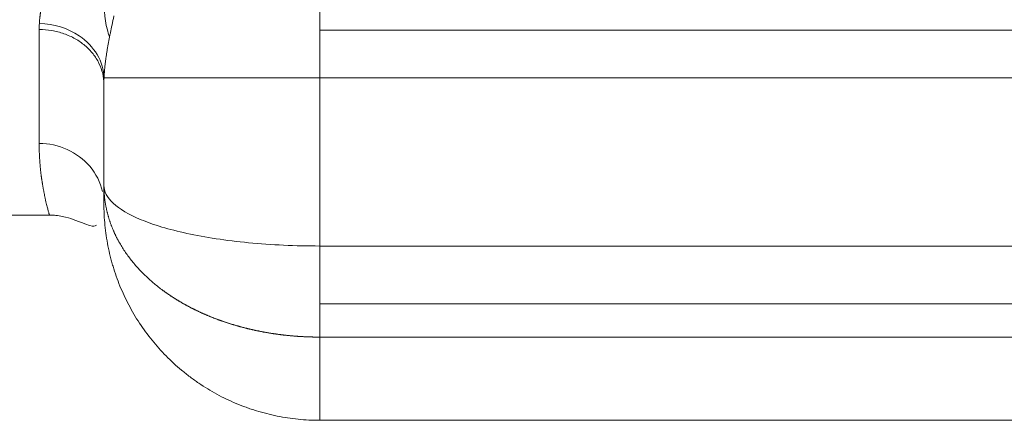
# Model space of a CAD drawing. Header units: millimetres. Extents: x 51337 to 61814, y -21781 to -12277.
# Tile 265 of 378: x 60580 to 60626, y -21272 to -21254. Entities that reach past the tile are written whole.
import ezdxf

# ---------------------------------------------------------------- set-up
doc = ezdxf.new("R2010")
doc.units = ezdxf.units.MM
doc.header["$LTSCALE"] = 0.3175
doc.layers.add('1轮廓实线层', color=7, linetype='Continuous', lineweight=18)

msp = doc.modelspace()

# ---------------------------------------------------------------- linework, layer by layer
at = {"layer": '1轮廓实线层'}
for p, q in [((60594.01597, -21256.53885), (60594.01597, -21252.89807)), ((60581.01597, -21259.56778), (60581.01597, -21254.29695)), ((60594.01597, -21254.329), (60725.51597, -21254.329)), ((60584.01597, -21256.83255), (60584.01597, -21261.50608)), ((60594.01597, -21256.53885), (60584.02223, -21256.53885)), ((60594.01597, -21264.3188), (60594.01597, -21256.53885)), ((60594.01597, -21256.53885), (60725.51597, -21256.53885)), ((60584.01579, -21262.41864), (60584.01592, -21262.37142)), ((60575.01597, -21262.88829), (60581.49528, -21262.88829)), ((60725.51597, -21264.3188), (60594.01597, -21264.3188)), ((60594.01597, -21266.99895), (60725.51597, -21266.99895)), ((60594.01597, -21268.53587), (60594.01597, -21272.38829)), ((60725.51597, -21268.53587), (60594.01597, -21268.53587)), ((60725.51597, -21272.38829), (60594.01597, -21272.38829))]:
    msp.add_line(p, q, dxfattribs=at)
for points, knots in [([(60581.0241, -21254.01831), (60581.02474, -21254.00772), (60581.02601, -21253.98648), (60581.02819, -21253.95449), (60581.03058, -21253.92232), (60581.0332, -21253.88995), (60581.03605, -21253.85739), (60581.03912, -21253.82463), (60581.04242, -21253.79168), (60581.04595, -21253.75853), (60581.0497, -21253.72519), (60581.05367, -21253.69165), (60581.05787, -21253.65792), (60581.0623, -21253.62398), (60581.06695, -21253.58985), (60581.07183, -21253.55552), (60581.07693, -21253.52098), (60581.08226, -21253.48625), (60581.08782, -21253.45132), (60581.0936, -21253.41618), (60581.0996, -21253.38084), (60581.10584, -21253.3453), (60581.11229, -21253.30955), (60581.11898, -21253.2736), (60581.12588, -21253.23744), (60581.13302, -21253.20108), (60581.14038, -21253.16451), (60581.14796, -21253.12773), (60581.15577, -21253.09075), (60581.16381, -21253.05355), (60581.17207, -21253.01615), (60581.18056, -21252.97853), (60581.18927, -21252.94071), (60581.19821, -21252.90267), (60581.20738, -21252.86442), (60581.21677, -21252.82596), (60581.23024, -21252.77174), (60581.24832, -21252.70109), (60581.27164, -21252.61326), (60581.29634, -21252.52323), (60581.32245, -21252.43097), (60581.34995, -21252.33646), (60581.37884, -21252.23968), (60581.40913, -21252.1406), (60581.44081, -21252.03921), (60581.47389, -21251.93548), (60581.50837, -21251.82939), (60581.54425, -21251.7209), (60581.58148, -21251.61004), (60581.60712, -21251.53511), (60581.62005, -21251.4973)], [0, 0, 0, 0, 0.01322702, 0.02651367, 0.03986013, 0.05326657, 0.06673316, 0.08026008, 0.09384749, 0.10749557, 0.12120448, 0.13497438, 0.14880543, 0.1626978, 0.17665163, 0.19066708, 0.20474431, 0.21888346, 0.23308468, 0.24734813, 0.26167394, 0.27606225, 0.29051322, 0.30502697, 0.31960364, 0.33424338, 0.3489463, 0.36371256, 0.37854227, 0.39343556, 0.40839256, 0.4234134, 0.4384982, 0.45364708, 0.46886017, 0.48413758, 0.49947943, 0.53337775, 0.56803958, 0.60346609, 0.63965838, 0.67661748, 0.71434434, 0.75283988, 0.79210496, 0.83214037, 0.87294689, 0.91452522, 0.95687604, 1, 1, 1, 1]), ([(60584.27542, -21254.64332), (60584.26101, -21254.60224), (60584.2473, -21254.56098), (60584.06357, -21253.97612), (60584.00673, -21253.39585), (60584.0178, -21252.79095)], [0, 0, 0, 0, 0.07083157, 0.07083157, 1, 1, 1, 1]), ([(60584.48065, -21253.66487), (60584.47461, -21253.69281), (60584.46252, -21253.7487), (60584.44448, -21253.83241), (60584.42651, -21253.91603), (60584.40866, -21253.99956), (60584.39093, -21254.083), (60584.37334, -21254.16636), (60584.35591, -21254.24962), (60584.33866, -21254.3328), (60584.32162, -21254.41589), (60584.30479, -21254.49889), (60584.28821, -21254.58181), (60584.27189, -21254.66463), (60584.25586, -21254.74736), (60584.24013, -21254.83), (60584.22473, -21254.91255), (60584.20968, -21254.995), (60584.19501, -21255.07735), (60584.18072, -21255.15961), (60584.16686, -21255.24176), (60584.15344, -21255.32381), (60584.14049, -21255.40575), (60584.12802, -21255.48757), (60584.11607, -21255.56929), (60584.10466, -21255.65088), (60584.09381, -21255.73235), (60584.08356, -21255.8137), (60584.07392, -21255.8949), (60584.06491, -21255.97597), (60584.05658, -21256.0569), (60584.04894, -21256.13767), (60584.04202, -21256.21828), (60584.03584, -21256.29873), (60584.03046, -21256.37899), (60584.02581, -21256.4591), (60584.02342, -21256.51225), (60584.02223, -21256.53885)], [0, 0, 0, 0, 0.02796661, 0.055948, 0.08394644, 0.11196413, 0.14000321, 0.1680658, 0.19615394, 0.22426967, 0.25241493, 0.28059166, 0.30880172, 0.33704694, 0.36532911, 0.39364997, 0.42201122, 0.45041452, 0.47886148, 0.50735368, 0.53589265, 0.5644799, 0.59311689, 0.62180504, 0.65054574, 0.67934036, 0.70819023, 0.73709664, 0.76606086, 0.79508413, 0.82416768, 0.85331269, 0.88252033, 0.91179176, 0.9411281, 0.97053048, 1, 1, 1, 1]), ([(60581.0241, -21254.01831), (60581.68879, -21254.02903), (60583.24213, -21254.50329), (60584.00523, -21255.79378), (60584.02223, -21256.53885)], [0, 0, 0, 0, 0.42857143, 1, 1, 1, 1]), ([(60584.01597, -21256.83255), (60584.01597, -21256.6666), (60583.99664, -21256.50065), (60583.92002, -21256.17511), (60583.86275, -21256.01554), (60583.71247, -21255.7089), (60583.61947, -21255.56183), (60583.4013, -21255.28586), (60583.27613, -21255.15696), (60582.99845, -21254.92226), (60582.84594, -21254.81648), (60582.51943, -21254.63208), (60582.34543, -21254.55347), (60581.98262, -21254.42645), (60581.79382, -21254.37805), (60581.40867, -21254.31329), (60581.21232, -21254.29695), (60581.01597, -21254.29695)], [0, 0, 0, 0, 0.125, 0.125, 0.25, 0.25, 0.375, 0.375, 0.5, 0.5, 0.625, 0.625, 0.75, 0.75, 0.875, 0.875, 1, 1, 1, 1]), ([(60583.94922, -21261.80152), (60583.85181, -21261.3746), (60583.26024, -21260.18173), (60581.91357, -21259.56778), (60581.01597, -21259.56778)], [0, 0, 0, 0, 0.34065103, 1, 1, 1, 1]), ([(60581.49544, -21262.88829), (60581.49517, -21262.8883), (60581.4937, -21262.88541), (60581.48876, -21262.87188), (60581.48095, -21262.84804), (60581.47032, -21262.81334), (60581.45688, -21262.76706), (60581.44062, -21262.70848), (60581.42154, -21262.63684), (60581.39965, -21262.5514), (60581.37494, -21262.45139), (60581.34741, -21262.33604), (60581.31711, -21262.20454), (60581.29053, -21262.08606), (60581.26979, -21261.99022), (60581.2562, -21261.92473), (60581.24317, -21261.85977), (60581.23071, -21261.7956), (60581.21883, -21261.73248), (60581.20751, -21261.67067), (60581.19677, -21261.61039), (60581.18659, -21261.55186), (60581.17699, -21261.49531), (60581.16796, -21261.44092), (60581.1595, -21261.38888), (60581.15161, -21261.33938), (60581.14429, -21261.29257), (60581.13755, -21261.2486), (60581.13137, -21261.20763), (60581.12577, -21261.16977), (60581.12073, -21261.13515), (60581.11627, -21261.10387), (60581.11237, -21261.07603), (60581.10905, -21261.05171), (60581.10629, -21261.03099), (60581.1022, -21260.99885), (60581.09679, -21260.95388), (60581.08989, -21260.89445), (60581.08333, -21260.83476), (60581.07706, -21260.77485), (60581.0711, -21260.71473), (60581.06545, -21260.65443), (60581.0601, -21260.59399), (60581.05506, -21260.53342), (60581.05032, -21260.47276), (60581.04589, -21260.41203), (60581.04176, -21260.35125), (60581.03794, -21260.29045), (60581.03443, -21260.22966), (60581.03122, -21260.1689), (60581.02831, -21260.10819), (60581.02572, -21260.04756), (60581.02342, -21259.98704), (60581.02143, -21259.92664), (60581.01975, -21259.86638), (60581.01838, -21259.8063), (60581.0173, -21259.74642), (60581.01654, -21259.68673), (60581.01606, -21259.62733), (60581.016, -21259.58754), (60581.01597, -21259.56778)], [0, 0, 0, 0, 0.03543435, 0.0730225, 0.11152254, 0.15093493, 0.19126013, 0.23249856, 0.27465061, 0.31771665, 0.36169702, 0.40659206, 0.45240205, 0.49912728, 0.51849236, 0.53709902, 0.55494725, 0.57203705, 0.58836843, 0.60394138, 0.6187559, 0.632812, 0.64610967, 0.65864891, 0.67042972, 0.68145211, 0.69171607, 0.7012216, 0.70996871, 0.71795739, 0.72518764, 0.73165947, 0.73737287, 0.74232784, 0.7465244, 0.74996254, 0.7617633, 0.77344374, 0.78500385, 0.79644366, 0.80776317, 0.81896241, 0.83004138, 0.8410001, 0.85183859, 0.86255686, 0.87315492, 0.8836328, 0.89399052, 0.90422808, 0.91434551, 0.92434284, 0.93422007, 0.94397723, 0.95361434, 0.96313143, 0.97252851, 0.98180562, 0.99096277, 1, 1, 1, 1]), ([(60584.21523, -21262.93206), (60584.21523, -21262.93205), (60584.20991, -21262.91333), (60584.19946, -21262.87572), (60584.18436, -21262.81898), (60584.1698, -21262.7617), (60584.15578, -21262.70388), (60584.14234, -21262.64553), (60584.12948, -21262.58663), (60584.11721, -21262.52721), (60584.10556, -21262.46724), (60584.09455, -21262.40675), (60584.08418, -21262.34573), (60584.07447, -21262.28418), (60584.06545, -21262.22211), (60584.05712, -21262.15953), (60584.0495, -21262.09642), (60584.04261, -21262.0328), (60584.03648, -21261.96868), (60584.0311, -21261.90405), (60584.0265, -21261.83892), (60584.02271, -21261.77329), (60584.01972, -21261.70718), (60584.01758, -21261.64058), (60584.01623, -21261.57349), (60584.01606, -21261.5286), (60584.01597, -21261.50608)], [0, 0, 0, 0, 0.00001098, 0.04010456, 0.08050657, 0.1212169, 0.16223544, 0.2035621, 0.24519676, 0.28713931, 0.32938964, 0.37194764, 0.4148132, 0.4579862, 0.50146652, 0.54525406, 0.5893487, 0.63375031, 0.67845878, 0.72347399, 0.76879582, 0.81442414, 0.86035885, 0.90659981, 0.9531469, 1, 1, 1, 1]), ([(60594.01597, -21264.3188), (60592.89646, -21264.3188), (60591.19977, -21264.2388), (60589.19161, -21263.99136), (60587.83156, -21263.74349), (60586.67129, -21263.44709), (60585.37697, -21262.99207), (60584.30654, -21262.34988), (60584.01778, -21261.79157), (60584.01598, -21261.5099), (60584.01597, -21261.50799), (60584.01597, -21261.50608)], [0, 0, 0, 0, 0.19972694, 0.29959041, 0.39945388, 0.49931734, 0.59918081, 0.79890775, 0.99863469, 0.99863469, 1, 1, 1, 1]), ([(60594.01597, -21272.38829), (60593.68092, -21272.38829), (60593.34881, -21272.3715), (60592.69029, -21272.30556), (60592.36388, -21272.2564), (60591.7167, -21272.12597), (60591.39593, -21272.04469), (60590.99859, -21271.92256), (60590.9193, -21271.89711), (60590.80064, -21271.85737), (60590.76111, -21271.84385), (60590.68233, -21271.81637), (60590.48605, -21271.7465), (60590.29302, -21271.67091), (60589.83589, -21271.47874), (60589.53929, -21271.33631), (60588.96205, -21271.02343), (60588.68141, -21270.85298), (60588.27255, -21270.5761), (60588.13828, -21270.48027), (60587.93995, -21270.33114), (60587.87427, -21270.28046), (60587.74458, -21270.1778), (60587.68051, -21270.12578), (60587.36409, -21269.86231), (60587.12332, -21269.64071), (60586.66575, -21269.17655), (60586.44896, -21268.934), (60586.03928, -21268.42802), (60585.84637, -21268.16456), (60585.48515, -21267.61637), (60585.31971, -21267.33599), (60585.01793, -21266.76323), (60584.74527, -21266.17844), (60584.53009, -21265.56995), (60584.41384, -21265.18213), (60584.38033, -21265.06522), (60584.3489, -21264.94746), (60584.32841, -21264.86876), (60584.31839, -21264.8293), (60584.26956, -21264.63193), (60584.23447, -21264.47358), (60584.14094, -21263.99719), (60584.09422, -21263.67781), (60584.04735, -21263.19609), (60584.0356, -21263.03508), (60584.02384, -21262.79289), (60584.01941, -21262.67163), (60584.01683, -21262.52986), (60584.01619, -21262.45891), (60584.01605, -21262.42848), (60584.016, -21262.41327), (60584.01599, -21262.40831), (60584.01598, -21262.3983), (60584.01597, -21262.3933), (60584.01597, -21262.38829)], [0, 0, 0, 0, 0.0625, 0.0625, 0.125, 0.125, 0.1875, 0.1875, 0.203125, 0.203125, 0.2109375, 0.2109375, 0.21875, 0.25, 0.25, 0.3125, 0.3125, 0.375, 0.375, 0.40625, 0.40625, 0.421875, 0.421875, 0.4375, 0.4375, 0.5, 0.5, 0.5625, 0.5625, 0.625, 0.625, 0.6875, 0.6875, 0.75, 0.8125, 0.8125, 0.828125, 0.8359375, 0.8359375, 0.84375, 0.84375, 0.875, 0.875, 0.9375, 0.9375, 0.96875, 0.96875, 0.984375, 0.9921875, 0.99609375, 0.99804687, 0.99804687, 0.99902344, 0.99902344, 1, 1, 1, 1]), ([(60581.49544, -21262.88816), (60581.54721, -21262.88847), (60581.64961, -21262.89126), (60581.86104, -21262.90861), (60582.26092, -21262.97516), (60582.6908, -21263.11788), (60583.09363, -21263.2822), (60583.45805, -21263.41961), (60583.60421, -21263.40125), (60583.66958, -21263.34746)], [0, 0, 0, 0, 0.01640325, 0.03359753, 0.07345438, 0.18839435, 0.36180923, 0.59868304, 1, 1, 1, 1]), ([(60594.01597, -21268.53587), (60593.99963, -21268.53586), (60593.96693, -21268.53583), (60593.91787, -21268.53557), (60593.86879, -21268.53517), (60593.81969, -21268.53459), (60593.77056, -21268.53386), (60593.72142, -21268.53295), (60593.67226, -21268.53189), (60593.62309, -21268.53066), (60593.57389, -21268.52926), (60593.52469, -21268.5277), (60593.47547, -21268.52597), (60593.42624, -21268.52408), (60593.377, -21268.52202), (60593.32775, -21268.51979), (60593.2785, -21268.5174), (60593.22923, -21268.51484), (60593.17996, -21268.51211), (60593.13069, -21268.50921), (60593.08141, -21268.50615), (60593.03214, -21268.50292), (60592.98286, -21268.49952), (60592.93358, -21268.49595), (60592.8843, -21268.49221), (60592.83503, -21268.48831), (60592.78576, -21268.48423), (60592.7365, -21268.47999), (60592.68725, -21268.47557), (60592.638, -21268.47099), (60592.58876, -21268.46623), (60592.53954, -21268.46131), (60592.49032, -21268.45621), (60592.44112, -21268.45095), (60592.39193, -21268.44551), (60592.34276, -21268.4399), (60592.29361, -21268.43412), (60592.24447, -21268.42817), (60592.19536, -21268.42205), (60592.14626, -21268.41576), (60592.09719, -21268.40929), (60592.04815, -21268.40266), (60591.99912, -21268.39585), (60591.95012, -21268.38887), (60591.90116, -21268.38171), (60591.85222, -21268.37439), (60591.8033, -21268.36689), (60591.75443, -21268.35922), (60591.70558, -21268.35138), (60591.65677, -21268.34336), (60591.60799, -21268.33517), (60591.55925, -21268.32681), (60591.51055, -21268.31827), (60591.46189, -21268.30956), (60591.41327, -21268.30068), (60591.36469, -21268.29162), (60591.31615, -21268.28239), (60591.26766, -21268.27299), (60591.21921, -21268.26341), (60591.17082, -21268.25366), (60591.12247, -21268.24374), (60591.07417, -21268.23364), (60591.02592, -21268.22337), (60590.97772, -21268.21292), (60590.92958, -21268.2023), (60590.8815, -21268.19151), (60590.83347, -21268.18054), (60590.7855, -21268.1694), (60590.73759, -21268.15808), (60590.68974, -21268.14659), (60590.64195, -21268.13493), (60590.59422, -21268.12309), (60590.54656, -21268.11108), (60590.49897, -21268.09889), (60590.45144, -21268.08653), (60590.40399, -21268.074), (60590.3566, -21268.06129), (60590.30929, -21268.04841), (60590.26204, -21268.03535), (60590.21488, -21268.02212), (60590.16778, -21268.00872), (60590.12077, -21267.99514), (60590.07383, -21267.98139), (60590.02698, -21267.96747), (60589.9802, -21267.95337), (60589.93351, -21267.9391), (60589.8869, -21267.92465), (60589.84038, -21267.91003), (60589.79394, -21267.89524), (60589.7476, -21267.88028), (60589.70134, -21267.86514), (60589.65517, -21267.84983), (60589.60909, -21267.83435), (60589.56311, -21267.81869), (60589.51723, -21267.80286), (60589.47144, -21267.78686), (60589.42574, -21267.77069), (60589.38015, -21267.75434), (60589.33466, -21267.73782), (60589.28927, -21267.72113), (60589.24398, -21267.70427), (60589.1988, -21267.68724), (60589.15372, -21267.67004), (60589.10875, -21267.65266), (60589.06389, -21267.63511), (60589.01914, -21267.6174), (60588.9745, -21267.59951), (60588.92998, -21267.58145), (60588.88557, -21267.56322), (60588.84127, -21267.54483), (60588.79709, -21267.52626), (60588.75303, -21267.50752), (60588.70909, -21267.48861), (60588.66527, -21267.46954), (60588.62158, -21267.45029), (60588.578, -21267.43088), (60588.53456, -21267.4113), (60588.49124, -21267.39155), (60588.44805, -21267.37163), (60588.40498, -21267.35155), (60588.36205, -21267.3313), (60588.31925, -21267.31088), (60588.27659, -21267.29029), (60588.23406, -21267.26954), (60588.19166, -21267.24862), (60588.14941, -21267.22754), (60588.10729, -21267.20629), (60588.06531, -21267.18487), (60588.02348, -21267.16329), (60587.98179, -21267.14155), (60587.94024, -21267.11964), (60587.89884, -21267.09757), (60587.85759, -21267.07534), (60587.81648, -21267.05294), (60587.77553, -21267.03038), (60587.73472, -21267.00765), (60587.69407, -21266.98477), (60587.65358, -21266.96172), (60587.61324, -21266.93852), (60587.57305, -21266.91515), (60587.53303, -21266.89162), (60587.49316, -21266.86793), (60587.45346, -21266.84408), (60587.41392, -21266.82007), (60587.37454, -21266.79591), (60587.33532, -21266.77158), (60587.29627, -21266.7471), (60587.25739, -21266.72246), (60587.21868, -21266.69766), (60587.18014, -21266.67271), (60587.14177, -21266.6476), (60587.10358, -21266.62234), (60587.06556, -21266.59692), (60587.02771, -21266.57135), (60586.99004, -21266.54562), (60586.95255, -21266.51974), (60586.91524, -21266.4937), (60586.87811, -21266.46751), (60586.84116, -21266.44117), (60586.8044, -21266.41468), (60586.76782, -21266.38804), (60586.73143, -21266.36125), (60586.57008, -21266.24119), (60586.29061, -21266.01881), (60585.91376, -21265.67849), (60585.56019, -21265.31344), (60585.23346, -21264.92388), (60584.93722, -21264.51032), (60584.75583, -21264.20797), (60584.66045, -21264.03088), (60584.63706, -21263.98657), (60584.61388, -21263.94173), (60584.59093, -21263.89636), (60584.56821, -21263.85045), (60584.54575, -21263.80402), (60584.52354, -21263.75705), (60584.50161, -21263.70954), (60584.47997, -21263.6615), (60584.45863, -21263.61292), (60584.4376, -21263.56379), (60584.41691, -21263.51413), (60584.39656, -21263.46392), (60584.37656, -21263.41317), (60584.35694, -21263.36188), (60584.3377, -21263.31004), (60584.31887, -21263.25766), (60584.30044, -21263.20473), (60584.28245, -21263.15125), (60584.2649, -21263.09724), (60584.24782, -21263.04267), (60584.2312, -21262.98757), (60584.2205, -21262.95062), (60584.21523, -21262.93205)], [0, 0, 0, 0, 0.00351383, 0.00702943, 0.01054683, 0.01406603, 0.01758703, 0.02110984, 0.02463448, 0.02816095, 0.03168925, 0.0352194, 0.0387514, 0.04228526, 0.04582099, 0.04935859, 0.05289809, 0.05643947, 0.05998275, 0.06352794, 0.06707505, 0.07062407, 0.07417503, 0.07772793, 0.08128277, 0.08483957, 0.08839832, 0.09195905, 0.09552175, 0.09908644, 0.10265312, 0.10622179, 0.10979248, 0.11336517, 0.11693989, 0.12051664, 0.12409542, 0.12767625, 0.13125912, 0.13484406, 0.13843106, 0.14202013, 0.14561128, 0.14920452, 0.15279986, 0.15639729, 0.15999684, 0.1635985, 0.16720228, 0.17080819, 0.17441624, 0.17802644, 0.18163878, 0.18525329, 0.18886995, 0.19248879, 0.19610981, 0.19973301, 0.20335841, 0.206986, 0.2106158, 0.21424781, 0.21788205, 0.2215185, 0.22515719, 0.22879812, 0.23244129, 0.23608672, 0.23973441, 0.24338436, 0.24703658, 0.25069108, 0.25434786, 0.25800693, 0.2616683, 0.26533198, 0.26899796, 0.27266626, 0.27633688, 0.28000982, 0.28368511, 0.28736273, 0.29104269, 0.29472501, 0.29840969, 0.30209673, 0.30578614, 0.30947793, 0.31317209, 0.31686865, 0.3205676, 0.32426894, 0.32797269, 0.33167885, 0.33538742, 0.33909842, 0.34281184, 0.34652769, 0.35024598, 0.35396672, 0.3576899, 0.36141553, 0.36514362, 0.36887418, 0.3726072, 0.3763427, 0.38008068, 0.38382114, 0.38756409, 0.39130954, 0.39505748, 0.39880793, 0.40256089, 0.40631636, 0.41007435, 0.41383486, 0.4175979, 0.42136348, 0.42513159, 0.42890224, 0.43267544, 0.43645119, 0.44022949, 0.44401036, 0.44779379, 0.45157978, 0.45536835, 0.4591595, 0.46295323, 0.46674954, 0.47054844, 0.47434994, 0.47815403, 0.48196072, 0.48577002, 0.48958193, 0.49339646, 0.49721359, 0.50103335, 0.50485574, 0.50868075, 0.5125084, 0.51633867, 0.52017159, 0.52400715, 0.52784536, 0.53168622, 0.53552973, 0.53937589, 0.54322472, 0.54707621, 0.55093036, 0.55478718, 0.55864668, 0.56250885, 0.5663737, 0.57024123, 0.57411144, 0.57798434, 0.58185993, 0.58573822, 0.5896192, 0.59350288, 0.63766037, 0.68293797, 0.72933671, 0.77685659, 0.82549662, 0.87525496, 0.88017059, 0.88513249, 0.89014066, 0.89519508, 0.90029574, 0.90544264, 0.91063575, 0.91587507, 0.92116059, 0.9264923, 0.93187018, 0.93729422, 0.94276441, 0.94828073, 0.95384318, 0.95945174, 0.96510639, 0.97080713, 0.97655393, 0.98234678, 0.98818568, 0.9940706, 1, 1, 1, 1]), ([(60594.01597, -21264.3188), (60594.01597, -21264.52788), (60594.01597, -21264.73697), (60594.01597, -21265.15185), (60594.01597, -21265.35765), (60594.01597, -21265.76273), (60594.01597, -21265.962), (60594.01597, -21266.3509), (60594.01597, -21266.54053), (60594.01597, -21266.90715), (60594.01597, -21267.08414), (60594.01597, -21267.4227), (60594.01597, -21267.58428), (60594.01597, -21267.88948), (60594.01597, -21268.0331), (60594.01597, -21268.30013), (60594.01597, -21268.42354), (60594.01597, -21268.53587)], [0, 0, 0, 0, 0.125, 0.125, 0.25, 0.25, 0.375, 0.375, 0.5, 0.5, 0.625, 0.625, 0.75, 0.75, 0.875, 0.875, 1, 1, 1, 1])]:
    msp.add_open_spline(points, degree=3, knots=knots, dxfattribs=at)
for points in [[(60581.0241, -21254.01831), (60581.0187, -21254.11184), (60581.01597, -21254.20474), (60581.01597, -21254.29695)], [(60584.01597, -21256.83255), (60584.01597, -21256.73536), (60584.01807, -21256.63743), (60584.02223, -21256.53885)]]:
    msp.add_open_spline(points, degree=3, dxfattribs=at)
msp.add_rational_spline([(60584.01597, -21261.50608), (60584.01597, -21261.80776), (60584.01597, -21262.10185), (60584.01597, -21262.38829)], [1, 0.999930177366, 0.999930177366, 1], degree=3, dxfattribs=at)

doc.saveas('drawing.dxf')
